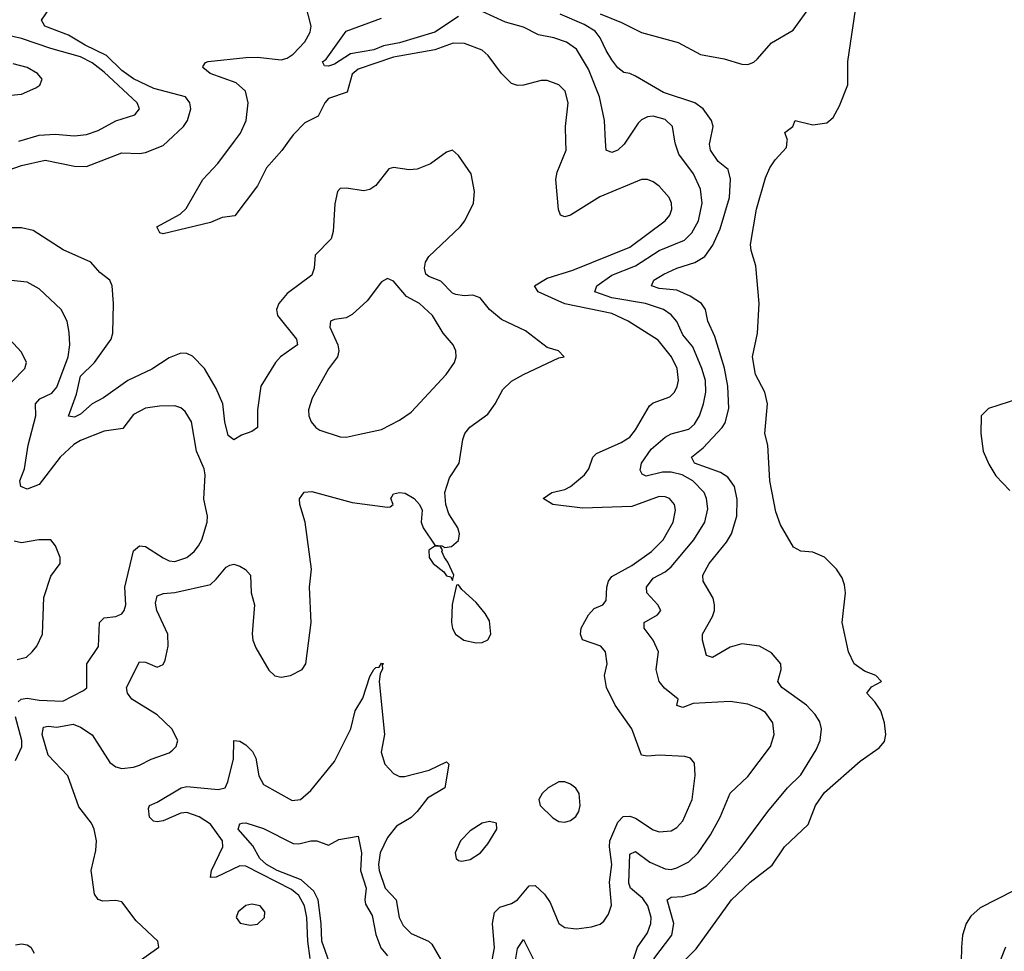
# Model space of a CAD drawing. Header units: inches. Extents: x 1694797 to 1849917, y 907313 to 1017959.
# Tile 684 of 834: x 1835384 to 1838719, y 947256 to 950412. Entities that reach past the tile are written whole.
import ezdxf

# ---------------------------------------------------------------- set-up
doc = ezdxf.new("R2010")
doc.units = ezdxf.units.IN
doc.header["$MEASUREMENT"] = 0
doc.layers.add('B8934', color=7, linetype='Continuous')
doc.layers.add('B8935', color=7, linetype='Continuous')

msp = doc.modelspace()

# ---------------------------------------------------------------- linework, layer by layer
at = {"layer": 'B8934', "color": 5}
for points, elevation in [([(1835330, 949896.7), (1835390, 949917.5), (1835470, 949935.5), (1835570, 949915.3), (1835610, 949914.7), (1835730, 949961.1), (1835790, 949958.3), (1835810, 949961.7), (1835870, 949985.1), (1835885.8, 950000)], 620), ([(1836294.4, 950000), (1836271.7, 949968.3), (1836220.4, 949910), (1836190, 949848.5), (1836113.1, 949746.9), (1836070, 949741.5), (1836030, 949724.4), (1835870, 949686.3), (1835859, 949690), (1835848.7, 949710), (1835927.5, 949752.5), (1835948.3, 949771.7), (1836004.3, 949870), (1836055.7, 949924.3), (1836112, 950000)], 580), ([(1836977.3, 947190), (1836991.9, 947268.1), (1836985.4, 947350), (1836992.6, 947387.4), (1837010, 947405.5), (1837050, 947417.9), (1837069.6, 947430.4), (1837110, 947478), (1837130, 947478.9), (1837161.3, 947450), (1837181, 947421), (1837210, 947350.3), (1837230, 947336.5), (1837270, 947332.2), (1837321.2, 947338.8), (1837350, 947347.6), (1837362.2, 947357.8), (1837378.4, 947381.6), (1837388.3, 947411.7), (1837382.2, 947490), (1837389.3, 947550), (1837381.4, 947610), (1837382.8, 947630), (1837410, 947693.5), (1837427.9, 947712.1), (1837450, 947713.9), (1837470, 947707.4), (1837530, 947667.8), (1837550, 947661), (1837590, 947663.8), (1837610, 947675.6), (1837630, 947698), (1837662.1, 947770), (1837671.5, 947851.5), (1837670, 947893.2), (1837656, 947910), (1837636.2, 947916.2), (1837550, 947920.5), (1837510, 947916.4), (1837490, 947920.5), (1837457.3, 948010), (1837401, 948090), (1837371.9, 948150), (1837365.1, 948190), (1837373.3, 948230), (1837368, 948270), (1837351.8, 948290), (1837290.5, 948310.5), (1837282.9, 948330), (1837285.5, 948350), (1837310, 948396.1), (1837330, 948416.8), (1837358.7, 948430), (1837370, 948444.6), (1837372.8, 948490), (1837377.9, 948510), (1837390, 948526.1), (1837456.8, 948563.2), (1837523.4, 948610), (1837563.6, 948650), (1837597.5, 948710), (1837605.7, 948750), (1837601.5, 948770), (1837584.7, 948790), (1837570, 948795.9), (1837550, 948796.5), (1837457, 948763), (1837290, 948756.7), (1837189.5, 948770), (1837157.4, 948790), (1837186.6, 948810), (1837230, 948819.8), (1837250, 948830.1), (1837296.5, 948870), (1837311.1, 948890), (1837325.6, 948930), (1837337.8, 948942.2), (1837420.9, 948979.1), (1837450, 948998), (1837470, 949022.2), (1837516.6, 949103.4), (1837530, 949113.9), (1837585.7, 949134.3), (1837601.6, 949150), (1837611.3, 949168.7), (1837615.4, 949190), (1837610.9, 949230), (1837591.5, 949270), (1837546.1, 949326.1), (1837445.2, 949390), (1837390, 949416), (1837230, 949448.9), (1837140.3, 949490), (1837128.1, 949510), (1837170, 949536.6), (1837257, 949563), (1837450, 949641), (1837570.6, 949730), (1837585.8, 949750), (1837592.6, 949770), (1837592, 949790), (1837583.4, 949810), (1837550, 949848.2), (1837530, 949862.3), (1837510, 949870.7), (1837490, 949870.6), (1837348.4, 949811.6), (1837250, 949749.2), (1837230, 949743.5), (1837215.6, 949750), (1837208.8, 949768.8), (1837200.2, 949870), (1837204.3, 949895.7), (1837234.9, 949970), (1837233.9, 950000)], 580), ([(1837449, 947190), (1837476.2, 947270), (1837510, 947318.9), (1837522, 947350), (1837522.4, 947370), (1837511.6, 947410), (1837494.4, 947434.4), (1837453.3, 947470), (1837447, 947487), (1837450, 947584.4), (1837470, 947593.7), (1837518.2, 947558.2), (1837570, 947535.1), (1837590, 947533.5), (1837610, 947538.3), (1837650, 947559.1), (1837682, 947590), (1837723.4, 947650), (1837756.8, 947710), (1837790, 947791.5), (1837850, 947848.1), (1837926.4, 947950), (1837939.8, 947990), (1837935, 948030), (1837910, 948064.8), (1837890, 948077.2), (1837850, 948092.9), (1837790, 948101.6), (1837664.6, 948095.4), (1837630, 948082), (1837610, 948088.7), (1837614, 948110), (1837567.7, 948147.7), (1837549.9, 948170), (1837540.2, 948210), (1837547.6, 948270), (1837529.3, 948310), (1837499, 948350), (1837499.2, 948370), (1837544.6, 948395.4), (1837555.3, 948410), (1837545.6, 948430), (1837508.3, 948470), (1837507.2, 948490), (1837530, 948520.1), (1837570, 948540.9), (1837590, 948558.1), (1837667.8, 948650), (1837704.2, 948710), (1837714.3, 948754.3), (1837709.9, 948790), (1837701.9, 948810), (1837664, 948850), (1837627.5, 948870), (1837590, 948878.9), (1837561.5, 948878.5), (1837505.7, 948865.7), (1837492.2, 948872.2), (1837486, 948886), (1837489.5, 948910), (1837522.7, 948957.3), (1837570, 948997.4), (1837590, 949008.4), (1837650, 949024.3), (1837670, 949041.6), (1837686.7, 949070), (1837699.5, 949110), (1837707.7, 949150), (1837706.2, 949190), (1837694.6, 949230), (1837663.7, 949303.7), (1837630, 949343.9), (1837609.6, 949389.6), (1837590, 949411.7), (1837564.5, 949430), (1837503.8, 949450), (1837389.7, 949470), (1837332.2, 949490), (1837339.3, 949510), (1837390, 949546.3), (1837470, 949577.7), (1837550, 949630.1), (1837635.3, 949664.7), (1837660.4, 949690), (1837683.5, 949730), (1837695.7, 949790), (1837690, 949838), (1837666.4, 949890), (1837616.4, 949956.5), (1837604.7, 949990), (1837603.1, 950000)], 560), ([(1837438.4, 950000), (1837431.8, 949990), (1837410, 949969.8), (1837390, 949961.7), (1837370, 949969.6), (1837368.4, 950000)], 560), ([(1837532, 947230), (1837592.3, 947310), (1837599.9, 947350), (1837577.4, 947430), (1837590, 947438.8), (1837630, 947441.9), (1837670, 947453.2), (1837710, 947477.9), (1837743.4, 947510), (1837821.3, 947598.7), (1837917.5, 947730), (1837983.9, 947810), (1838030, 947853.8), (1838081.4, 947938.6), (1838095.4, 947970), (1838099.2, 948010), (1838093.5, 948033.5), (1838078.2, 948058.2), (1838049.1, 948090), (1837965.3, 948150), (1837952.2, 948170), (1837963.1, 948210), (1837961.7, 948230), (1837930, 948267.1), (1837890, 948289.8), (1837830, 948297.7), (1837790, 948285.7), (1837730, 948251), (1837710, 948258), (1837696.8, 948310), (1837696.4, 948330), (1837730, 948390.3), (1837736.7, 948410), (1837736.9, 948430), (1837732.3, 948452.3), (1837699.2, 948510), (1837697.8, 948530), (1837719.4, 948570), (1837778.2, 948641.8), (1837795.2, 948670), (1837812.8, 948730), (1837813.8, 948786.2), (1837804.6, 948830), (1837782.5, 948862.5), (1837757.5, 948877.5), (1837669.1, 948910), (1837659.8, 948930), (1837698.7, 948961.3), (1837763.6, 949030), (1837773.3, 949046.7), (1837785.6, 949094.4), (1837782.9, 949170), (1837770.9, 949230.9), (1837738.2, 949338.2), (1837714.7, 949390), (1837706.2, 949430), (1837693.7, 949450), (1837655, 949475), (1837610, 949495.2), (1837550, 949501.2), (1837524.2, 949510), (1837532, 949530), (1837565.3, 949550), (1837609.7, 949570), (1837670.3, 949589.7), (1837704.9, 949610), (1837731.8, 949648.2), (1837756.4, 949703.6), (1837787.7, 949810), (1837791.9, 949871.9), (1837783.9, 949903.9), (1837750, 949931.6), (1837723.9, 949970), (1837720.8, 949990), (1837722.9, 950000)], 540), ([(1837590, 947178.3), (1837675.6, 947264.4), (1837795.3, 947430), (1837857.5, 947490), (1837932.8, 947547.2), (1837974, 947610), (1838054.5, 947685.5), (1838079.1, 947750), (1838110, 947794.3), (1838230, 947900.2), (1838295.2, 947944.8), (1838312.9, 947967.1), (1838317.6, 947990), (1838312.7, 948030), (1838300.4, 948070), (1838280.7, 948100.7), (1838253.3, 948130), (1838268.4, 948151.5), (1838302.7, 948170), (1838284, 948190), (1838244.9, 948204.9), (1838210, 948229.7), (1838190.8, 948270), (1838169.8, 948370), (1838180.3, 948470), (1838177.8, 948497.8), (1838170, 948520.9), (1838150.7, 948550.7), (1838110, 948591.3), (1838070, 948608), (1838030, 948611.5), (1838004.6, 948624.6), (1837961, 948701), (1837944.5, 948744.5), (1837924.5, 948850), (1837918, 948970), (1837907.8, 949010), (1837917.2, 949110), (1837907.6, 949150), (1837875.8, 949210), (1837865.7, 949270), (1837883.1, 949350), (1837888.5, 949450), (1837877.7, 949577.7), (1837861.1, 949630), (1837859.2, 949650), (1837879.4, 949770), (1837910, 949876), (1837924.5, 949910), (1837942.5, 949937.5), (1837981.2, 949978.8), (1837983.6, 950000)], 520), ([(1835770, 947208.9), (1835855.4, 947270), (1835852.2, 947290), (1835778.9, 947358.9), (1835730, 947423.6), (1835710, 947428.4), (1835665.9, 947425.9), (1835650, 947431.6), (1835637.7, 947450), (1835626.2, 947530), (1835642.6, 947597.4), (1835644.2, 947630), (1835636.4, 947670), (1835627.2, 947690), (1835585, 947745), (1835547.1, 947850), (1835480.7, 947920.7), (1835459.9, 947990), (1835465, 948015), (1835481.2, 948018.8), (1835510, 948014.8), (1835565.3, 948025.3), (1835590, 948015.6), (1835630, 947989), (1835690, 947895.5), (1835710, 947880.6), (1835730, 947875.3), (1835770, 947879.3), (1835790, 947886.1), (1835830, 947907.1), (1835890, 947928.4), (1835902.3, 947937.7), (1835914.6, 947950), (1835919.7, 947970), (1835899.3, 948010), (1835850, 948057.1), (1835764.1, 948110), (1835749.9, 948130), (1835746.4, 948150), (1835790, 948236.5), (1835810, 948235.9), (1835850, 948218.9), (1835870, 948227), (1835877.4, 948242.6), (1835887, 948290), (1835886.4, 948330), (1835849, 948410), (1835844.7, 948435.3), (1835850, 948459.6), (1835871.5, 948468.5), (1835910, 948471.8), (1836030, 948498.9), (1836050, 948516.2), (1836083.2, 948556.8), (1836095.6, 948564.4), (1836110, 948567.1), (1836130, 948560.9), (1836149.1, 948549.1), (1836165.6, 948530), (1836168.3, 948470), (1836179.4, 948430), (1836171.5, 948331.5), (1836174.3, 948310), (1836184.1, 948284.1), (1836228.4, 948208.4), (1836248.7, 948188.7), (1836270, 948184.5), (1836300.9, 948190), (1836340.5, 948210), (1836353.7, 948230), (1836370.8, 948370), (1836366.2, 948490), (1836372.4, 948550), (1836350.9, 948710), (1836332.7, 948770), (1836331.3, 948788.7), (1836348.2, 948811.8), (1836374, 948814), (1836510, 948776.1), (1836630, 948760.4), (1836638.7, 948761.3), (1836649.2, 948770), (1836640.9, 948790), (1836650, 948806), (1836670, 948810.3), (1836690, 948808), (1836720.5, 948790), (1836738, 948770), (1836746.7, 948750), (1836744, 948710), (1836750.4, 948690.4), (1836790, 948632), (1836814, 948630), (1836823.6, 948623.6), (1836847.1, 948627.1), (1836870, 948647.3), (1836874, 948670), (1836868, 948690), (1836837.8, 948737.8), (1836827.8, 948770), (1836824.2, 948810), (1836840, 948860), (1836872.5, 948910), (1836884.4, 948990), (1836892, 949010), (1836908.6, 949031.4), (1836970, 949075.6), (1836994.2, 949110), (1837020.5, 949159.5), (1837050, 949187.2), (1837090, 949210.2), (1837210, 949266), (1837228, 949270), (1837208.7, 949290), (1837170, 949301.1), (1837097.4, 949357.4), (1837016.4, 949396.4), (1836975.2, 949430), (1836944.2, 949470), (1836918.7, 949478.7), (1836890, 949476.4), (1836861, 949481), (1836850, 949485.8), (1836810, 949526.3), (1836770, 949541.7), (1836759.8, 949550), (1836754.7, 949570), (1836758.1, 949590), (1836770, 949609.2), (1836875.9, 949710), (1836891.6, 949730), (1836921.5, 949790), (1836924.7, 949830), (1836913.3, 949890), (1836870, 949952), (1836850, 949969.5), (1836830, 949962.9), (1836776, 949924), (1836730, 949905), (1836703, 949903), (1836650, 949911.1), (1836633.8, 949906.2), (1836590.3, 949850), (1836570, 949836.1), (1836550, 949831.7), (1836490, 949841.5), (1836470, 949839.7), (1836460.3, 949830), (1836452, 949788), (1836445.4, 949694.6), (1836438.6, 949670), (1836385.4, 949614.6), (1836382, 949570), (1836373.3, 949546.7), (1836290, 949484.8), (1836262, 949450), (1836254.5, 949430), (1836257.1, 949410), (1836321.8, 949330), (1836324.6, 949310), (1836267.5, 949270), (1836250.2, 949250), (1836200.9, 949170), (1836189.6, 949090), (1836189.2, 949030), (1836170, 949016.3), (1836135.7, 949004.3), (1836110, 948988.2), (1836090, 949002.9), (1836078.8, 949050), (1836072.7, 949110), (1836050, 949162.8), (1836010, 949230.7), (1835970, 949271.6), (1835950, 949281.2), (1835930, 949282.2), (1835890, 949266.6), (1835832.3, 949227.7), (1835750, 949189.1), (1835668.6, 949131.4), (1835629.7, 949110.3), (1835590, 949075.9), (1835570, 949065.4), (1835549.2, 949069.2), (1835576.4, 949143.6), (1835590, 949204.8), (1835637.9, 949250), (1835693.7, 949330), (1835699.4, 949350), (1835701.5, 949450), (1835697, 949510), (1835689.8, 949530), (1835655.6, 949555.6), (1835625.7, 949590), (1835531.8, 949631.8), (1835430, 949697.5), (1835390, 949706.4), (1835350, 949707)], 620), ([(1835379.3, 948100.7), (1835389.5, 948110.5), (1835410, 948113.3), (1835450, 948106.3), (1835530, 948102.9), (1835600.9, 948139.1), (1835611.4, 948148.6), (1835611.8, 948230), (1835651.5, 948288.5), (1835655, 948370), (1835670, 948385.8), (1835710, 948390.2), (1835730, 948399.6), (1835737.8, 948410), (1835743.4, 948430), (1835740.5, 948490), (1835770, 948612.9), (1835790, 948629.2), (1835810, 948626.8), (1835870, 948588.9), (1835890, 948579.2), (1835910, 948576.8), (1835950, 948590.1), (1835974.6, 948610), (1835990, 948629.2), (1836001.3, 948650), (1836019.1, 948710), (1836020.5, 948730), (1836007.6, 948787.6), (1836012.5, 948870), (1836008.6, 948890), (1835982.5, 948950), (1835966.2, 949050), (1835944.3, 949084.3), (1835930, 949096.4), (1835910, 949103.5), (1835857.4, 949102.6), (1835810, 949095.8), (1835770, 949074), (1835733.5, 949026.5), (1835670, 949018.1), (1835590, 948985.9), (1835567.9, 948972.2), (1835521, 948930), (1835450, 948836.8), (1835410, 948821.6), (1835388, 948830), (1835384.6, 948850), (1835400.2, 948890), (1835412.8, 948970), (1835438.4, 949070), (1835438.2, 949110), (1835452.7, 949127.3), (1835493, 949147), (1835510, 949167.3), (1835548.8, 949270), (1835553.6, 949310), (1835552.3, 949352.3), (1835545, 949390), (1835524.5, 949430), (1835450, 949499.8), (1835410, 949523.1), (1835170, 949547.7)], 640), ([(1835356.3, 949183.7), (1835402, 949230), (1835406.9, 949250), (1835390, 949285.1), (1835350, 949329.3)], 660), ([(1838770, 949129.1), (1838665.2, 949094.8), (1838640.1, 949070), (1838639, 949010), (1838647.4, 948950), (1838665.8, 948905.8), (1838690, 948866.4), (1838737.3, 948817.3)], 520), ([(1835375.2, 948244.8), (1835407.7, 948252.3), (1835426.3, 948270), (1835442, 948290), (1835461.6, 948330), (1835465.7, 948454.3), (1835490, 948526.8), (1835521.2, 948570), (1835521.2, 948590), (1835506, 948630), (1835489.5, 948649.5), (1835449.6, 948649.6), (1835390, 948639.5), (1835365.6, 948645.6)], 660), ([(1836368.4, 947231.6), (1836360.5, 947290), (1836356.9, 947370), (1836349.2, 947410), (1836330, 947445.4), (1836305.3, 947465.3), (1836150, 947544.2), (1836130, 947545.2), (1836050, 947506.6), (1836030, 947506.2), (1836033.3, 947530), (1836072.5, 947610), (1836070.6, 947630), (1836030, 947686.3), (1835991.9, 947711.9), (1835950, 947726.2), (1835930, 947724), (1835870, 947698), (1835850, 947694.4), (1835837.1, 947697.1), (1835823.4, 947710), (1835820.3, 947739.7), (1835824.4, 947750), (1835850, 947760.9), (1835931.1, 947810), (1835950, 947814.3), (1836055.9, 947804.1), (1836080.3, 947810), (1836089.6, 947830.4), (1836108, 947908), (1836110, 947970.2), (1836130, 947967.7), (1836150, 947955.7), (1836172.4, 947932.4), (1836183.6, 947910), (1836194.3, 947850), (1836210, 947820.8), (1836306.5, 947766.5), (1836335.6, 947770), (1836370, 947800.3), (1836450, 947898.4), (1836505.5, 948010), (1836520.4, 948070), (1836546.2, 948113.8), (1836570, 948186.4), (1836583.5, 948210), (1836590, 948217.3), (1836601.2, 948218.8), (1836610, 948231.5), (1836616, 948230), (1836612.1, 948227.9), (1836613.3, 948213.3), (1836604.5, 948195.5), (1836601.6, 948170), (1836619.5, 947990), (1836608.3, 947930), (1836620.9, 947890), (1836650, 947858.6), (1836670, 947848.5), (1836687.8, 947847.8), (1836770.5, 947869.5), (1836830, 947897.4), (1836838, 947890), (1836824, 947810), (1836764.8, 947775.2), (1836730, 947729), (1836710, 947709.5), (1836660.3, 947679.7), (1836630, 947641), (1836604.9, 947590), (1836599.3, 947550), (1836601.3, 947530), (1836622.3, 947470), (1836659.1, 947430), (1836669.6, 947370), (1836683.1, 947343.1), (1836710, 947316.6), (1836769.2, 947290), (1836780.2, 947280.2), (1836830, 947193.8)], 580), ([(1835370, 947902), (1835391.3, 947948.7), (1835391, 947970), (1835369.9, 948050)], 640), ([(1836457.4, 947150), (1836407.4, 947290), (1836405.4, 947350), (1836395, 947430), (1836379.9, 947459.9), (1836337.7, 947497.7), (1836255.9, 947530), (1836220.4, 947550), (1836197.1, 947570), (1836173.7, 947613.7), (1836124.5, 947670), (1836130, 947688), (1836138, 947690), (1836150, 947691.2), (1836210, 947671.6), (1836310, 947621.4), (1836330, 947620.1), (1836370, 947630.1), (1836390, 947630.2), (1836430, 947615.2), (1836464.9, 947635.1), (1836530, 947645.5), (1836541.5, 947590), (1836538.5, 947530), (1836557.5, 947470), (1836552.7, 947430), (1836555.6, 947415.6), (1836577.4, 947377.4), (1836590, 947312.9), (1836607.3, 947267.3), (1836630, 947240.6)], 560), ([(1838750, 947460.7), (1838637.2, 947402.8), (1838605.1, 947374.9), (1838589.4, 947350.6), (1838577.5, 947310), (1838573.5, 947270), (1838571, 947170)], 520), ([(1837051.1, 947150), (1837070, 947265.5), (1837090, 947295.8), (1837123.3, 947230)], 560), ([(1835370, 947277.8), (1835390, 947281.2), (1835410, 947278), (1835422.3, 947270), (1835433.8, 947250)], 620), ([(1838722.7, 947270), (1838690.7, 947190)], 540)]:
    msp.add_lwpolyline(points, dxfattribs=dict(at, elevation=elevation))
for points, elevation in [([(1836630, 949535.6), (1836610, 949523.6), (1836560.6, 949459.4), (1836510, 949413.6), (1836490, 949402), (1836450, 949396.4), (1836437.1, 949390), (1836434.3, 949370), (1836461.6, 949310), (1836464.8, 949290), (1836460.5, 949270), (1836430.5, 949229.4), (1836374.3, 949130), (1836362.8, 949090), (1836364, 949070), (1836371.3, 949050), (1836387, 949030), (1836401.1, 949021.1), (1836470, 948998.6), (1836490, 948997.6), (1836530, 949006.7), (1836610, 949023.6), (1836670, 949055), (1836710, 949082.2), (1836828.5, 949210), (1836857.2, 949250), (1836862.7, 949270), (1836861.5, 949290), (1836852.6, 949310), (1836818.7, 949350), (1836782.2, 949410), (1836738.5, 949450), (1836694.4, 949474.4), (1836650, 949526.6)], 640), ([(1836790, 948628.7), (1836770, 948615.3), (1836770.7, 948590), (1836784.4, 948570), (1836820.9, 948540.9), (1836830, 948528.2), (1836844.5, 948524.5), (1836850, 948512), (1836854, 948530), (1836834.5, 948574.5), (1836822.7, 948590), (1836814, 948610), (1836816.4, 948616.4), (1836808, 948628)], 620), ([(1836870, 948497.2), (1836864, 948496), (1836849.4, 948430.6), (1836846.4, 948370), (1836849.6, 948349.6), (1836860.2, 948330), (1836888.9, 948310), (1836930, 948301), (1836950, 948302.4), (1836969.3, 948310.7), (1836980.2, 948330), (1836975.1, 948375.1), (1836960.6, 948400.6), (1836930, 948437.2), (1836881.3, 948481.3)], 620), ([(1837230, 947829.8), (1837210, 947829.8), (1837174, 947810), (1837153.8, 947790), (1837142.3, 947770), (1837147.4, 947750), (1837190, 947707.9), (1837210, 947695.5), (1837230, 947693.2), (1837250, 947698.5), (1837267.6, 947712.4), (1837277.9, 947730), (1837282.8, 947750), (1837278.4, 947790), (1837268.1, 947808.1), (1837250, 947822.3)], 620), ([(1836975.3, 947695.3), (1836950, 947689.8), (1836910, 947664.5), (1836877.6, 947630), (1836859, 947590), (1836862.4, 947570), (1836870, 947563.1), (1836881.3, 947561.3), (1836910, 947566.4), (1836944.7, 947590), (1836970, 947619.6), (1836999.7, 947670), (1836999.3, 947690)], 620), ([(1836170, 947416.1), (1836150, 947410.9), (1836124.2, 947390), (1836117.1, 947370), (1836130.9, 947350.9), (1836164.6, 947344.6), (1836190, 947348.3), (1836213.4, 947370), (1836214.2, 947390), (1836198.8, 947410)], 620)]:
    msp.add_lwpolyline(points, close=True, dxfattribs=dict(at, elevation=elevation))
at = {"layer": 'B8935', "color": 5}
for points, elevation in [([(1836112, 950000), (1836132.5, 950027.5), (1836151.5, 950070), (1836157.9, 950130), (1836148.9, 950170), (1836117.4, 950197.4), (1836029.3, 950230), (1836004.8, 950250), (1836005.9, 950254.1), (1836013.7, 950266.3), (1836022.7, 950270), (1836150, 950284.2), (1836190, 950284.6), (1836270, 950275.3), (1836290, 950281), (1836310, 950295), (1836350, 950336.3), (1836368.5, 950370), (1836371.2, 950390), (1836315.4, 950610)], 580), ([(1835885.8, 950000), (1835939.1, 950050), (1835952.5, 950070), (1835963.4, 950110), (1835960.9, 950130), (1835945.3, 950150), (1835839.1, 950179.1), (1835770, 950211.9), (1835730, 950239.3), (1835678.8, 950290), (1835605.8, 950325.8), (1835550, 950359.3), (1835469.8, 950390), (1835458, 950410), (1835485.3, 950450)], 620), ([(1837368.4, 950000), (1837364.7, 950070), (1837347.9, 950150), (1837310, 950244.1), (1837270, 950312.1), (1837235.5, 950335.5), (1837193, 950350), (1837140.9, 950360.9), (1837090, 950387), (1837030, 950404), (1836950, 950439.5)], 560), ([(1837722.9, 950000), (1837733.2, 950050), (1837727.6, 950070), (1837698.6, 950110), (1837670.7, 950130), (1837564.8, 950164.8), (1837470, 950220.3), (1837450, 950229.8), (1837430, 950232.8), (1837410, 950248.7), (1837390, 950275.8), (1837370, 950307), (1837350.3, 950350.3), (1837333.4, 950373.4), (1837295.6, 950395.6), (1837215.1, 950430)], 540), ([(1837350, 950431.3), (1837422.8, 950402.8), (1837490, 950368.4), (1837614.1, 950334.1), (1837690, 950294.4), (1837770, 950279.4), (1837830, 950260.7), (1837850, 950260.5), (1837870, 950267.8), (1837882.2, 950277.8), (1837930, 950332.9), (1838003.5, 950376.5), (1838056.3, 950450)], 540), ([(1837983.6, 950000), (1837984, 950004), (1837975.3, 950030), (1838002, 950050), (1838010, 950070.8), (1838070, 950055.5), (1838118, 950062), (1838139, 950081), (1838160.3, 950119.7), (1838188.5, 950191.5), (1838188.7, 950270), (1838214.7, 950445.2)], 520), ([(1836870, 950423), (1836790, 950369.7), (1836670, 950334), (1836616.6, 950323.4), (1836583.2, 950310), (1836504, 950296), (1836450, 950261), (1836430, 950254.7), (1836416, 950256), (1836409.5, 950269.5), (1836421.6, 950278.4), (1836490, 950373.4), (1836610, 950416.6)], 560), ([(1835381.3, 950000), (1835450, 950020.8), (1835504.2, 950024.2), (1835570, 950018.2), (1835610, 950023.3), (1835650, 950036.2), (1835710, 950069), (1835774.3, 950090), (1835789.8, 950110), (1835782.5, 950130), (1835670, 950234.3), (1835630, 950265.7), (1835590, 950285.8), (1835490, 950313.7), (1835390, 950348.3), (1835290.4, 950370.4)], 640), ([(1837233.9, 950000), (1837232.4, 950050), (1837241.4, 950130), (1837231.3, 950170), (1837210, 950191.5), (1837170, 950206.1), (1837150, 950205.7), (1837090, 950189.9), (1837070, 950189.1), (1837050, 950195.5), (1837015.5, 950230), (1836970.9, 950290.9), (1836950, 950308.9), (1836890.9, 950330.9), (1836851.9, 950331.9), (1836790, 950309.2), (1836650, 950284.4), (1836530, 950244.2), (1836510, 950227), (1836493.4, 950166.6), (1836430, 950145.2), (1836417.3, 950130), (1836394.7, 950085.3), (1836350, 950062), (1836310, 950021.6), (1836294.4, 950000)], 580), ([(1835270, 950147.8), (1835390, 950159), (1835439.5, 950180.5), (1835452.7, 950190), (1835460.9, 950210), (1835445.1, 950230), (1835409.3, 950250), (1835361.9, 950261.9)], 660), ([(1837603.1, 950000), (1837595.3, 950050), (1837570, 950074.2), (1837530, 950084.7), (1837510, 950082.2), (1837490, 950073.1), (1837478.5, 950061.5), (1837438.4, 950000)], 560)]:
    msp.add_lwpolyline(points, dxfattribs=dict(at, elevation=elevation))

doc.saveas('drawing.dxf')
